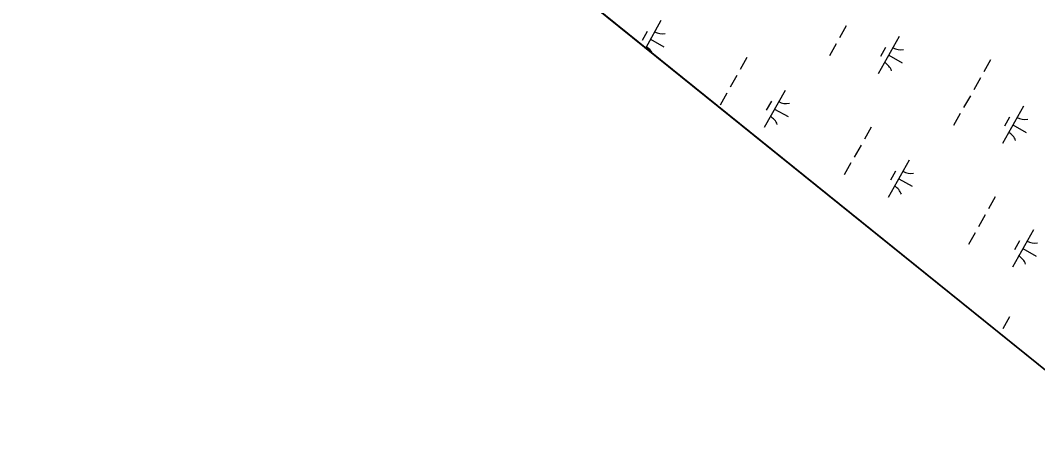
# Model space of a CAD drawing. Extents: x 3913936 to 3933962, y 195330 to 217741.
# Drawn here: x 3922581 to 3923769, y 197302 to 197791 of the extents above; entities that cross this region are included whole.
import ezdxf

# ---------------------------------------------------------------- set-up
doc = ezdxf.new("R2010")
doc.units = 0
doc.layers.add('V-GRID-FRAM', color=7, linetype='Continuous')
doc.layers.add('V-WETL-SWMP', color=7, linetype='Continuous')

msp = doc.modelspace()

# ---------------------------------------------------------------- linework, layer by layer
at = {"layer": 'V-GRID-FRAM'}
msp.add_lwpolyline([(3932010.3, 210315), (3924440.1, 196848.2), (3917917.6, 202110.6), (3924798.7, 214359), (3932010.3, 210315)], dxfattribs=at)
at = {"layer": 'V-WETL-SWMP'}
for p, q in [((3922914.5, 198079), (3924440.1, 196848.2)), ((3923329, 197790.8), (3923311.2, 197759)), ((3923313, 197778), (3923307.1, 197767.5)), ((3923545.5, 197784.6), (3923537.6, 197770.6)), ((3923316.8, 197769), (3923332.5, 197760.2)), ((3923533.7, 197763.7), (3923525.9, 197749.7)), ((3923607.4, 197772.2), (3923582.9, 197728.7)), ((3923591.3, 197759.5), (3923585.5, 197749)), ((3923595.1, 197750.4), (3923610.8, 197741.6)), ((3923429.4, 197747.8), (3923421.6, 197733.8)), ((3923714, 197744.9), (3923706.1, 197731)), ((3923417.7, 197726.8), (3923409.8, 197712.9)), ((3923702.2, 197724), (3923694.4, 197710.1)), ((3923405.9, 197705.9), (3923398.1, 197692)), ((3923474, 197709.3), (3923449.5, 197665.7)), ((3923690.5, 197703.1), (3923682.6, 197689.1)), ((3923458, 197696.5), (3923452.1, 197686)), ((3923461.8, 197687.5), (3923477.5, 197678.7)), ((3923678.7, 197682.2), (3923670.9, 197668.2)), ((3923752.4, 197690.7), (3923727.9, 197647.1)), ((3923736.3, 197677.9), (3923730.5, 197667.5)), ((3923740.1, 197668.9), (3923755.8, 197660.1)), ((3923574.4, 197666.3), (3923566.6, 197652.3)), ((3923562.7, 197645.3), (3923554.8, 197631.4)), ((3923550.9, 197624.4), (3923543.1, 197610.5)), ((3923619, 197627.8), (3923594.5, 197584.2)), ((3923603, 197615), (3923597.1, 197604.5)), ((3923606.8, 197606), (3923622.5, 197597.2)), ((3923719.4, 197584.7), (3923711.6, 197570.8)), ((3923707.7, 197563.8), (3923699.8, 197549.9)), ((3923695.9, 197542.9), (3923688.1, 197529)), ((3923764, 197546.3), (3923739.5, 197502.7)), ((3923748, 197533.5), (3923742.1, 197523)), ((3923751.8, 197524.5), (3923767.5, 197515.6)), ((3923736, 197444.7), (3923728.2, 197430.7))]:
    msp.add_line(p, q, dxfattribs=at)
for centre, start, end in [((3923330.5, 197793), 239.8861, 281.4297), ((3923303.4, 197744.8), 25.9288, 61.4297), ((3923608.9, 197774.4), 239.8861, 281.4297), ((3923581.8, 197726.3), 19.8861, 61.4297), ((3923475.5, 197711.4), 239.8861, 281.4297), ((3923448.4, 197663.3), 19.8861, 61.4297), ((3923753.9, 197692.9), 239.8861, 281.4297), ((3923726.8, 197644.7), 19.8861, 61.4297), ((3923620.5, 197629.9), 239.8861, 281.4297), ((3923593.4, 197581.8), 19.8861, 61.4297), ((3923765.5, 197548.4), 239.8861, 281.4297), ((3923738.4, 197500.3), 19.8861, 61.4297)]:
    msp.add_arc(centre, 17.6, start, end, dxfattribs=at)

doc.saveas('drawing.dxf')
